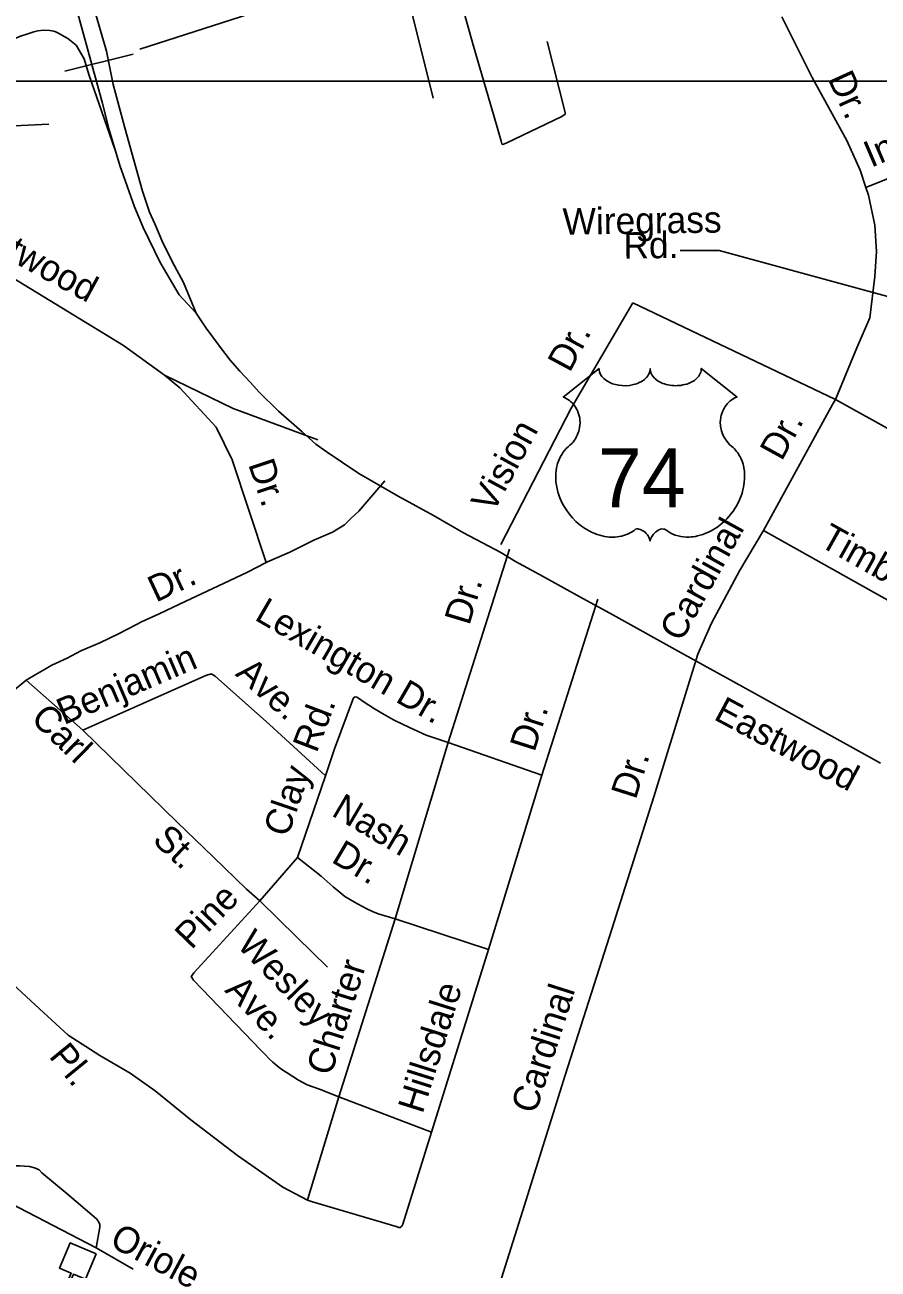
# Model space of a CAD drawing. Extents: x 2290055 to 2389491, y 66597 to 237875.
# Drawn here: x 2343156 to 2346226, y 178607 to 183081 of the extents above; entities that cross this region are included whole.
import ezdxf

# ---------------------------------------------------------------- set-up
doc = ezdxf.new("R2010")
doc.units = 0
for name, color, linetype in [('Exist Cultural Educational Facility Elementary CELL', 7, 'Continuous'), ('Exist Road Non-System Type 51', 7, 'Continuous'), ('Exist Road Non-System Type 51 Label', 7, 'Continuous'), ('Exist Road Primary US Attributed', 7, 'Continuous'), ('Exist Road Primary US Divided Attributed', 7, 'Continuous'), ('Exist Road Primary US Label', 7, 'Continuous'), ('Exist Road Primary US Ramp 1 Lane  Attributed', 7, 'Continuous'), ('Exist Road Primary US Shield CELL', 7, 'Continuous'), ('Exist Road Primary US Shield Number Label', 7, 'Continuous'), ('Exist Road Primary US Structure Ovrhead Sign CELL', 7, 'Continuous'), ('Exist Road Primary US Structure Ovrhead Sign Number Label', 7, 'Continuous'), ('Map Preparation Inset Cut Line', 7, 'Continuous')]:
    doc.layers.add(name, color=color, linetype=linetype)

msp = doc.modelspace()

# ---------------------------------------------------------------- linework, layer by layer
at = {"layer": 'Exist Cultural Educational Facility Elementary CELL'}
msp.add_lwpolyline([(2343412.5, 178661), (2343374.2, 178570.8), (2343331.9, 178588.8), (2343302.5, 178519.7), (2343336.3, 178479), (2343272.8, 178474.3), (2343323, 178592.6), (2343280.7, 178610.6), (2343319, 178700.7)], close=True, dxfattribs=at)
at = {"layer": 'Exist Road Non-System Type 51'}
for p, q in [((2344899.9, 181195), (2344679.3, 180499.9)), ((2344679.3, 180499.9), (2344488.5, 179866.2)), ((2344679.3, 180499.9), (2345016.1, 180383.3)), ((2344001.8, 179930.9), (2344137.4, 180086.3)), ((2344488.5, 179866.2), (2344285.7, 179226)), ((2344488.5, 179866.2), (2344825, 179755.4))]:
    msp.add_line(p, q, dxfattribs=at)
for points in [[(2344598.4, 183752.1), (2344624.6, 183595), (2344639.8, 183517.5), (2344644.8, 183491.8), (2344652.2, 183461.9), (2344676.6, 183342.7), (2344693.1, 183283.3), (2344770.1, 183004.5), (2344853.5, 182721.6), (2344869.7, 182662.1), (2344872.4, 182652.4), (2344876.4, 182650.6), (2344889.9, 182657), (2345088.4, 182750.9), (2345100.1, 182759.6), (2345099.9, 182765.5), (2345035.6, 183020.9)], [(2344416.6, 183665.9), (2344518.6, 183246.6), (2344625.6, 182816.6)], [(2345879.7, 183109.1), (2345988.3, 182891.5), (2346113.5, 182664.9), (2346161.2, 182557.6), (2346181.8, 182495.6)], [(2343242.2, 182723.7), (2342968.8, 182710.6), (2342934.7, 182702.7)], [(2346181.8, 182495.6), (2346414.4, 182589.6), (2346508.9, 182644.2), (2346610.7, 182720.6)], [(2346181.8, 182495.6), (2346191, 182468.1), (2346214.8, 182360.7), (2346220.7, 182265.3), (2346214.8, 182175.9), (2346196.9, 182026.8), (2346149.2, 181919.4), (2346072.9, 181733.4)], [(2343659.2, 181821.6), (2343511, 181928.2), (2343110.5, 182172.4), (2342842.2, 182321), (2342670.1, 182477.4), (2342661.4, 182483.2)], [(2344868.5, 181212.2), (2345121.1, 181700.3), (2345343.4, 182080.7)], [(2346072.9, 181733.4), (2345343.4, 182080.7)], [(2344210.8, 181588.8), (2343905.6, 181701), (2343659.2, 181821.6)], [(2344025, 181147.9), (2343902, 181517), (2343844.6, 181634.5), (2343714.1, 181775.2), (2343659.2, 181821.6)], [(2345813.5, 181263), (2346061.8, 181715.2), (2346072.9, 181733.4)], [(2346072.9, 181733.4), (2346083.3, 181727.9), (2346465.9, 181515), (2346807.3, 181330.6), (2347171.5, 181126.7), (2347310.2, 181054.1), (2347400.6, 181001.9), (2347438.5, 180978.2)], [(2344452, 181440.9), (2344358.1, 181332), (2344329.3, 181306), (2344306.2, 181282.9), (2344263, 181256.9), (2344196.6, 181228.1), (2344110.1, 181184.8), (2344029.4, 181150.2), (2344025, 181147.9)], [(2345577.2, 180817.4), (2345626.5, 180929.7), (2345727.4, 181117.8), (2345813.5, 181263)], [(2345813.5, 181263), (2346269.7, 181007), (2346940.5, 180645.6), (2347406.8, 180389.7)], [(2344025, 181147.9), (2343957.3, 181112.6), (2343870.7, 181072.2), (2343735.2, 181008.7), (2343640, 180962.6), (2343576.6, 180933.7), (2343557.6, 180923.9), (2343493, 180890.4), (2343426.6, 180858.7), (2343357.4, 180829.8), (2343308.4, 180803.9), (2343253.6, 180777.9), (2343219, 180757.7), (2343193, 180743.2), (2343161.3, 180724.5)], [(2345217.2, 181015.5), (2345016.1, 180383.3), (2344825, 179755.4), (2344618.9, 179099.1), (2344285.7, 179226)], [(2345577.2, 180817.4), (2345419.2, 180305.1), (2345259.3, 179802.5), (2345100.8, 179304.2), (2344946.3, 178813.7), (2344788, 178311.5)], [(2343161.3, 180724.5), (2343112.3, 180684.1), (2343066.1, 180637.9), (2343022.9, 180594.6), (2342991.2, 180551.3), (2342959.9, 180513.4)], [(2343161.3, 180724.5), (2343365.1, 180544), (2343704.4, 180213.2), (2343835.4, 180088.4), (2343953.8, 179973), (2344001.8, 179930.9)], [(2343365.1, 180544), (2343807.5, 180741.4), (2343815.3, 180743.7), (2343823.4, 180746), (2343829.3, 180746.2), (2343841.5, 180738.8), (2344036.4, 180564.4), (2344238, 180380.4)], [(2344679.3, 180499.9), (2344600.1, 180526.7), (2344555.4, 180546.9), (2344516.9, 180565.4), (2344482.1, 180582.1), (2344449.2, 180600.8), (2344414.6, 180621.4), (2344394, 180634.7), (2344377.5, 180645.8), (2344356.9, 180659.1), (2344350.9, 180662.8), (2344344.6, 180664.6), (2344338.8, 180660.4), (2344270.3, 180477.8), (2344238, 180380.4), (2344137.4, 180086.3)], [(2344137.4, 180086.3), (2344222.1, 180019.7), (2344265.6, 179981.4), (2344292.8, 179958.5), (2344307, 179946.9), (2344342, 179926.3), (2344368.5, 179911.3), (2344386.9, 179902.2), (2344407.3, 179892.8), (2344427.7, 179883.8), (2344488.5, 179866.2)], [(2344172.9, 178854.7), (2344085, 178901.8), (2343921.4, 179015.6), (2343753.1, 179143), (2343625.8, 179247.7), (2343534.9, 179311.4), (2343425.8, 179375.1), (2343312.1, 179448), (2343193.9, 179557.2), (2343080.2, 179661.9), (2342907.4, 179784.7), (2342761.9, 179894), (2342658.7, 179971.5)], [(2344001.8, 179930.9), (2343763.9, 179671.4), (2343759.9, 179665.3), (2343754.3, 179658.9), (2343763, 179645.4), (2344007, 179392.9), (2344023.8, 179375.5), (2344034.1, 179364.1), (2344048.7, 179350.5), (2344056.9, 179343), (2344071.5, 179331.4), (2344088, 179319.9), (2344100.1, 179312.5), (2344120.7, 179299.2), (2344141.2, 179286.3), (2344171.7, 179269.4), (2344216.7, 179253.1), (2344285.7, 179226)], [(2344001.8, 179930.9), (2344135, 179800), (2344245.2, 179692.4)], [(2344172.9, 178854.7), (2344177.7, 178871.5), (2344285.7, 179226)], [(2344618.9, 179099.1), (2344515.8, 178768.7), (2344512.2, 178760.7), (2344506.5, 178756.6), (2344502.2, 178756.4), (2344492.2, 178759.9), (2344190.7, 178848.1), (2344172.9, 178854.7)], [(2342967.4, 178917.5), (2343026.2, 178948), (2343043.9, 178956.6), (2343059.8, 178963.1), (2343065.6, 178965.3), (2343073.4, 178967.6), (2343085.3, 178972.4), (2343097, 178974.8), (2343111.1, 178977.3), (2343123.2, 178977.8), (2343138.9, 178978.4), (2343155.1, 178977.1), (2343173.2, 178975.8), (2343191.4, 178970.3), (2343207.8, 178963.1), (2343218, 178953.3), (2343309, 178877.2), (2343414.6, 178787.2), (2343421.3, 178777.6), (2343425.6, 178767.6), (2343426, 178757.7), (2343412.8, 178683.1)], [(2343073.7, 178859.7), (2343412.8, 178683.1), (2343545.9, 178606.3)]]:
    msp.add_lwpolyline(points, dxfattribs=at)
at = {"layer": 'Exist Road Non-System Type 51 Label'}
msp.add_lwpolyline([(2345513.6, 182269.1), (2345654.4, 182269.1), (2347169.7, 181856.1)], dxfattribs=at)
at = {"layer": 'Exist Road Primary US Attributed'}
for points in [[(2343333.7, 183170.4), (2343414.1, 182877.4), (2343434.3, 182803)], [(2343388.5, 183196.6), (2343449.8, 182986.2), (2343473.6, 182866.3), (2343516.6, 182710.3), (2343548.1, 182594.5), (2343579.7, 182482.9), (2343605.3, 182407.4), (2343624.5, 182364.8), (2343653.8, 182294.3), (2343695, 182213.9), (2343726.6, 182154.8), (2343772.3, 182043.6)], [(2343434.3, 182803), (2343460.2, 182702.8), (2343497.7, 182574.9), (2343551.2, 182426.1), (2343581.9, 182351.7), (2343643.2, 182226.2), (2343712.1, 182109.6), (2343772.3, 182043.6)]]:
    msp.add_lwpolyline(points, dxfattribs=at)
at = {"layer": 'Exist Road Primary US Divided Attributed'}
msp.add_lwpolyline([(2343772.3, 182043.6), (2343808.9, 181990.5), (2343860.2, 181920.1), (2343895.4, 181875.2), (2343929.7, 181835.4), (2343967.7, 181794.7), (2343999.8, 181759.4), (2344068.8, 181691.3), (2344153.5, 181616.7), (2344203.8, 181573.2), (2344240, 181546.7), (2344358, 181467.5), (2344499, 181386.5), (2344626.6, 181316.1), (2344734.6, 181253.8), (2344868.7, 181182.9), (2344921.8, 181151.3), (2345008.2, 181104.2), (2345163.3, 181018.2), (2345260.8, 180965.1), (2345528.9, 180816.4), (2345773.7, 180681.4), (2345979.2, 180567), (2346234.5, 180426.1)], dxfattribs=at)
at = {"layer": 'Exist Road Primary US Ramp 1 Lane  Attributed'}
msp.add_lwpolyline([(2342828.2, 182931.8), (2342996.6, 182976.4), (2343106.3, 183024.5), (2343136.8, 183038.9), (2343167.3, 183047.9), (2343188.9, 183055.1), (2343203.3, 183059.6), (2343223.5, 183061.4), (2343246, 183060.5), (2343260.8, 183058.2), (2343269.9, 183054), (2343310.5, 183031.6), (2343341, 183007.2), (2343369.5, 182958.4), (2343386.7, 182902.5), (2343480.3, 182634)], dxfattribs=at)
at = {"layer": 'Exist Road Primary US Shield CELL'}
msp.add_lwpolyline([(2345222.1, 181844.6), (2345222.4, 181839.2), (2345223.7, 181832.9), (2345224.7, 181829.7), (2345227.6, 181823.4), (2345232.5, 181816.1), (2345239.3, 181808.8), (2345247, 181802.5), (2345252.1, 181799.2), (2345260.9, 181794.5), (2345270.8, 181790.3), (2345281.9, 181787.1), (2345293.2, 181784.8), (2345305.6, 181783.5), (2345317.9, 181783.2), (2345331.1, 181784.2), (2345345.7, 181787), (2345352.4, 181788.8), (2345359.9, 181791.4), (2345366.9, 181794.2), (2345374.6, 181798.3), (2345380.7, 181802.3), (2345385.6, 181805.8), (2345392.4, 181812.3), (2345397.8, 181819.1), (2345400.1, 181822.9), (2345402.1, 181826.5), (2345404.8, 181834.3), (2345405.5, 181837.7), (2345406.1, 181844.8), (2345406.5, 181838.8), (2345407.1, 181835.1), (2345408.1, 181831.5), (2345409.6, 181827.6), (2345412.4, 181822.1), (2345415.4, 181817.6), (2345421.1, 181810.8), (2345424.7, 181807.5), (2345428, 181804.8), (2345436.7, 181798.8), (2345446.9, 181793.6), (2345451.9, 181791.4), (2345457.1, 181789.6), (2345463.6, 181787.6), (2345470.4, 181786), (2345477.1, 181784.9), (2345483.9, 181783.9), (2345490.9, 181783.4), (2345496.6, 181783.2), (2345503.6, 181783.3), (2345510, 181783.7), (2345516.6, 181784.4), (2345523.9, 181785.7), (2345529.8, 181786.9), (2345537.5, 181789), (2345544.5, 181791.5), (2345550.7, 181794.2), (2345558.6, 181798.3), (2345565.1, 181802.4), (2345569.8, 181806.2), (2345575.4, 181811.3), (2345580.8, 181817.5), (2345583.9, 181822), (2345586.1, 181826.6), (2345588.1, 181831.5), (2345589.4, 181836.6), (2345590, 181841.1), (2345590.1, 181845), (2345718.7, 181742.5), (2345715.7, 181741.4), (2345708.7, 181737.9), (2345703.1, 181734.7), (2345694.3, 181728.4), (2345690.5, 181725), (2345686.7, 181721.4), (2345683.2, 181717.6), (2345680.1, 181714.1), (2345676.4, 181708.9), (2345673.1, 181703.7), (2345669.8, 181698), (2345667.4, 181693.1), (2345663.5, 181682.8), (2345661.6, 181676.2), (2345660.3, 181670.7), (2345658.8, 181659.2), (2345658.4, 181653.7), (2345658.4, 181648.3), (2345658.7, 181642.6), (2345659.3, 181637.2), (2345660.3, 181631.5), (2345661.2, 181626.5), (2345662.8, 181620.3), (2345665, 181613.2), (2345667.9, 181606.2), (2345673.7, 181595.1), (2345681.3, 181583.7), (2345686.7, 181577.3), (2345692, 181571.8), (2345699.9, 181565.1), (2345704.2, 181561.3), (2345709.2, 181556.4), (2345717.2, 181547.1), (2345720.5, 181542.6), (2345723.8, 181537.7), (2345726.8, 181532.6), (2345729.9, 181527.1), (2345732.3, 181522.4), (2345736.8, 181511.3), (2345740.1, 181500.6), (2345741.6, 181495), (2345744, 181482.4), (2345744.9, 181476.2), (2345745.9, 181463.8), (2345746, 181449), (2345744.8, 181434.8), (2345742.2, 181418.3), (2345740, 181408.5), (2345736.6, 181397), (2345733.3, 181387), (2345727.4, 181372.4), (2345722.2, 181361.7), (2345715.5, 181349.3), (2345710.8, 181341.7), (2345705.5, 181333.7), (2345698.7, 181324.4), (2345690.8, 181314.5), (2345681.3, 181304.1), (2345673.6, 181296.4), (2345663.6, 181287.5), (2345657.5, 181282.5), (2345648.9, 181275.9), (2345637, 181268), (2345625.3, 181261.3), (2345615.4, 181256.2), (2345606.6, 181252.4), (2345595.2, 181248), (2345576.2, 181242.8), (2345569.3, 181241.4), (2345561.1, 181240.1), (2345553.4, 181239.4), (2345546, 181238.9), (2345535.9, 181238.9), (2345526, 181239.7), (2345516.6, 181241.1), (2345506.8, 181243.1), (2345496.5, 181246.1), (2345487.2, 181249.8), (2345477.8, 181254.4), (2345461.9, 181264.5), (2345457.3, 181266.9), (2345454.7, 181267.6), (2345448.6, 181267.9), (2345442.8, 181266.7), (2345436.9, 181264.3), (2345433.3, 181262.4), (2345428.5, 181259.3), (2345424.9, 181256.4), (2345420.5, 181252.2), (2345417.5, 181248.7), (2345415.1, 181246), (2345410.7, 181238.9), (2345409.1, 181235.6), (2345407.4, 181231.3), (2345405.9, 181224.9), (2345403.9, 181232.9), (2345401.6, 181238.2), (2345398.8, 181242.8), (2345396, 181246.8), (2345391.5, 181252), (2345387.5, 181255.9), (2345382.6, 181259.8), (2345377.4, 181262.9), (2345373.3, 181265.1), (2345369.5, 181266.5), (2345364.9, 181267.7), (2345361.1, 181268), (2345358, 181267.9), (2345353.7, 181266.9), (2345347.9, 181262.7), (2345342.3, 181258.9), (2345336.3, 181255.2), (2345329.2, 181251.4), (2345324, 181249), (2345317.7, 181246.5), (2345310.5, 181244.1), (2345302.6, 181242), (2345294.4, 181240.4), (2345287.3, 181239.3), (2345279.6, 181238.6), (2345272.7, 181238.4), (2345265.5, 181238.5), (2345258.7, 181239), (2345250.9, 181239.7), (2345241.2, 181241.1), (2345233.1, 181243), (2345224.6, 181245.2), (2345215.9, 181248), (2345206.6, 181251.5), (2345194.9, 181256.6), (2345186.7, 181260.8), (2345173.9, 181268.2), (2345158.9, 181278.6), (2345147.5, 181287.8), (2345139.2, 181295.3), (2345127, 181307.8), (2345119.8, 181315.9), (2345108.5, 181330.5), (2345101.3, 181341.1), (2345096.6, 181348.8), (2345089.8, 181361.3), (2345086, 181369.1), (2345081.2, 181380.5), (2345077.3, 181390.9), (2345074.1, 181400.8), (2345072.4, 181407.1), (2345070, 181418.1), (2345068.5, 181425.9), (2345067.1, 181436.6), (2345066.3, 181448), (2345066.1, 181458.4), (2345066.4, 181467), (2345067.4, 181477.1), (2345069.1, 181487.9), (2345071.1, 181497.1), (2345073, 181503.7), (2345075.7, 181511.7), (2345079.3, 181520.6), (2345083.6, 181529.1), (2345087.7, 181536.2), (2345092.8, 181543.8), (2345097.8, 181550.2), (2345104.3, 181557.4), (2345111.2, 181563.9), (2345117.4, 181569), (2345124.9, 181576.3), (2345128.8, 181580.7), (2345133.4, 181586.9), (2345137.1, 181592.6), (2345140.1, 181597.7), (2345144, 181605.2), (2345146.4, 181610.8), (2345149.3, 181619.5), (2345150.8, 181625.5), (2345152.3, 181633.4), (2345153.3, 181640.7), (2345153.7, 181649.9), (2345153.5, 181657.5), (2345152.5, 181666.4), (2345150.8, 181674.9), (2345148.8, 181682.4), (2345145.6, 181690.9), (2345142.7, 181697.1), (2345137.8, 181705.6), (2345132.3, 181713.4), (2345126.6, 181719.8), (2345120.9, 181725.5), (2345115.5, 181729.7), (2345110.3, 181733.4), (2345103.7, 181737.4), (2345097.4, 181740.5), (2345093.5, 181742.1)], close=True, dxfattribs=at)
at = {"layer": 'Exist Road Primary US Structure Ovrhead Sign CELL'}
msp.add_line((2343300.1, 182914.7), (2343545.6, 182975.5), dxfattribs=at)
at = {"layer": 'Exist Road Primary US Structure Ovrhead Sign Number Label'}
msp.add_lwpolyline([(2343570.2, 182993.7), (2344787, 183384.6), (2345316.5, 183567.4)], dxfattribs=at)
at = {"layer": 'Map Preparation Inset Cut Line'}
msp.add_lwpolyline([(2334313.2, 182878.6), (2352349.2, 182878.6), (2352349.2, 192135.8), (2334313.2, 192135.8)], close=True, dxfattribs=at)

# ---------------------------------------------------------------- texts
at = {"layer": 'Exist Road Non-System Type 51 Label'}
for s, rotation, p in [('Dr.', 294.4902, (2346043.4, 182887.8)), ('Inland', 23.0583, (2346200.5, 182566.3)), ('Eastwood', 331.5607, (2342893.8, 182345.7)), ('Wiregrass', 0.8129, (2345091.8, 182325.8)), ('Rd.', 0.8129, (2345310.6, 182239.7)), ('Dr.', 61.8102, (2345116.5, 181827.2)), ('Vision', 61.466, (2344840.7, 181321.7)), ('Dr.', 61.1643, (2345879.2, 181509.1)), ('Dr.', 288.4311, (2343959.1, 181501.3)), ('Cardinal', 61.0367, (2345518.1, 180858)), ('Timber', 330.7009, (2346009.9, 181209.2)), ('Dr.', 25.1352, (2343628, 181002.5)), ('Dr.', 73.241, (2344755.4, 180918.3)), ('Lexington Dr.', 329.8783, (2343978.9, 180943.3)), ('Benjamin', 23.2176, (2343297, 180562.2)), ('Ave.', 318.1823, (2343910.2, 180743.4)), ('Carl', 315.7261, (2343173.7, 180581.7)), ('Rd.', 69.1556, (2344206.1, 180459.4)), ('Dr.', 72.3554, (2344989.7, 180462.7)), ('Dr.', 72.3404, (2345353.8, 180291.9)), ('Clay', 71.0795, (2344102.1, 180156.2)), ('Nash ', 329.4804, (2344255.7, 180239.4)), ('St.', 316.9654, (2343611.5, 180144.6)), ('Dr.', 329.4804, (2344255.2, 180072.3)), ('Pine', 45.9699, (2343755.6, 179752.6)), ('Wesley', 314.0125, (2343915.7, 179769.5)), ('Charter', 72.4263, (2344257.6, 179297.7)), ('Ave.', 314.0125, (2343872.5, 179606.7)), ('Hillsdale', 72.5721, (2344587.1, 179162.1)), ('Cardinal', 72.3404, (2344993.8, 179161.1)), ('Pl.', 309.2021, (2343240.1, 179370.9)), ('Oriole', 331.8254, (2343456.9, 178692.2))]:
    msp.add_text(s, height=95, rotation=rotation, dxfattribs=at).set_placement(p)
at = {"layer": 'Exist Road Primary US Label'}
msp.add_text('Eastwood', height=95, rotation=331.8937, dxfattribs=at).set_placement((2345630.7, 180585.1))
at = {"layer": 'Exist Road Primary US Shield Number Label'}
msp.add_text('74', height=212.5, dxfattribs=at).set_placement((2345217.8, 181345.2))

doc.saveas('drawing.dxf')
